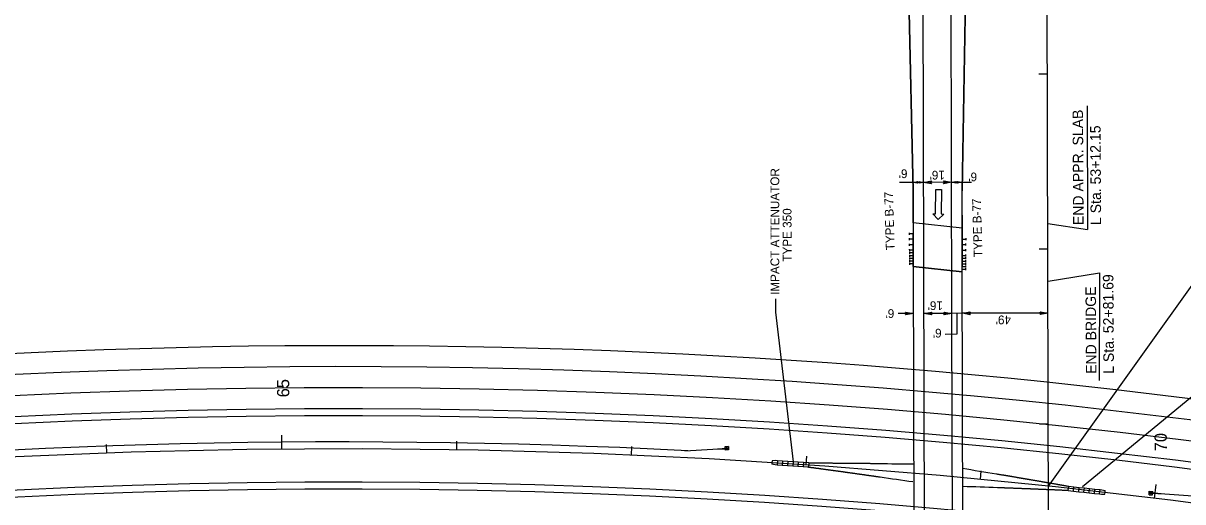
# Model space of a CAD drawing. Extents: x 2389099 to 2405615, y 552200 to 573532.
# Drawn here: x 2394645 to 2395308, y 554225 to 554498 of the extents above; entities that cross this region are included whole.
import ezdxf

# ---------------------------------------------------------------- set-up
doc = ezdxf.new("R2010")
doc.units = 0
for name, color, linetype in [('Old_Level_11', 7, 'Continuous'), ('Prop Approach Slab', 7, 'Continuous'), ('Prop Approach Slab Hatching', 7, 'Continuous'), ('Prop Cable Guiderail Anchor Unit CELL', 7, 'Continuous'), ('Prop Cable Guiderail Double Face', 7, 'Continuous'), ('Prop Dimension', 7, 'Continuous'), ('Prop Dimension Text', 7, 'Continuous'), ('Prop DSN Text', 7, 'Continuous'), ('Prop EOT', 7, 'Continuous'), ('Prop Guardrail', 7, 'Continuous'), ('Prop Guardrail Attenuator CELL', 7, 'Continuous'), ('Prop Horizontal Alignment', 7, 'Continuous'), ('Prop Horizontal Alignment Curve and Spiral Data', 7, 'Continuous'), ('Prop Horizontal Alignment Tick Large', 7, 'Continuous'), ('Prop Horizontal Alignment Tick Small', 7, 'Continuous'), ('Prop Lane Arrow Through CELL', 7, 'Continuous'), ('Prop Lane Lines', 7, 'Continuous'), ('Prop SAU III Approach CELL', 7, 'Continuous'), ('Prop SAU III Trailing CELL', 7, 'Continuous'), ('Prop SBG', 7, 'Continuous')]:
    doc.layers.add(name, color=color, linetype=linetype)

# ---------------------------------------------------------------- blocks, each defined once
blk = doc.blocks.new('Guardrail Attenuator')
at = {"layer": 'Prop Guardrail Attenuator CELL'}
for p, q in [((0, 1.25), (3, 1.25)), ((0, -1.25), (0, 1.25)), ((3, -1.25), (3, 1.25)), ((3, 1.25), (6, 1.25)), ((6, -1.25), (6, 1.25)), ((6, 1.25), (9, 1.25)), ((9, -1.25), (9, 1.25)), ((9, 1.25), (12, 1.25)), ((12, -1.25), (12, 1.25)), ((12, 1.25), (15, 1.25)), ((15, 1.25), (18, 1.25)), ((15, -1.25), (15, 1.25)), ((18, -1.25), (18, 1.25)), ((18, 1.25), (19, 1.25)), ((19, 1.25), (21, 1)), ((21, 0), (21, 1)), ((21, -1), (21, 0)), ((0, -1.25), (3, -1.25)), ((3, -1.25), (6, -1.25)), ((6, -1.25), (9, -1.25)), ((9, -1.25), (12, -1.25)), ((12, -1.25), (15, -1.25)), ((15, -1.25), (18, -1.25)), ((18, -1.25), (19, -1.25)), ((19, -1.25), (21, -1))]:
    blk.add_line(p, q, dxfattribs=at)
blk = doc.blocks.new('Type III SAU AP')
at = {"layer": 'Prop SAU III Approach CELL'}
for p, q in [((0, 0), (18.75, 0)), ((0.98975, 2), (2.13525, 2)), ((1.5625, 0), (1.5625, 2)), ((2.55225, 2), (3.69775, 2)), ((3.125, 0), (3.125, 2)), ((4.11475, 2), (5.26025, 2)), ((4.6875, 0), (4.6875, 2)), ((5.67725, 2), (6.82275, 2)), ((6.25, 0), (6.25, 2)), ((7.23975, 2), (8.38525, 2)), ((7.8125, 0), (7.8125, 2)), ((8.80225, 2), (9.94775, 2)), ((9.375, 0), (9.375, 2)), ((11.92725, 2), (13.07275, 2)), ((12.5, 0), (12.5, 2)), ((15.05225, 2), (16.19775, 2)), ((15.625, 0), (15.625, 2)), ((18.17725, 2), (19.32275, 2)), ((18.75, 0), (18.75, 2))]:
    blk.add_line(p, q, dxfattribs=at)
blk = doc.blocks.new('Type III SAU TR')
at = {"layer": 'Prop SAU III Trailing CELL'}
for p, q in [((0, 0), (18.75, 0)), ((1.5625, 0), (1.5625, -2)), ((3.125, 0), (3.125, -2)), ((4.6875, 0), (4.6875, -2)), ((6.25, 0), (6.25, -2)), ((7.8125, 0), (7.8125, -2)), ((9.375, 0), (9.375, -2)), ((12.5, 0), (12.5, -2)), ((15.625, 0), (15.625, -2)), ((18.75, 0), (18.75, -2)), ((0.98975, -2), (2.13525, -2)), ((2.55225, -2), (3.69775, -2)), ((4.11475, -2), (5.26025, -2)), ((5.67725, -2), (6.82275, -2)), ((7.23975, -2), (8.38525, -2)), ((8.80225, -2), (9.94775, -2)), ((11.92725, -2), (13.07275, -2)), ((15.05225, -2), (16.19775, -2)), ((18.17725, -2), (19.32275, -2))]:
    blk.add_line(p, q, dxfattribs=at)

msp = doc.modelspace()

# ---------------------------------------------------------------- linework, layer by layer
at = {"layer": 'Prop Approach Slab'}
for p, q in [((2395154.11, 554384.09), (2395154.17, 554362.65)), ((2395182.12, 554381.03), (2395182.18, 554359.37)), ((2395154.17, 554362.65), (2395154.78, 554130.56)), ((2395182.79, 554127.29), (2395182.18, 554359.37)), ((2395182.19, 554356.03), (2395154.18, 554359.08))]:
    msp.add_line(p, q, dxfattribs=at)
at = {"layer": 'Prop Approach Slab Hatching'}
msp.add_lwpolyline([(2395154.11, 554384.09), (2395154.18, 554359.08), (2395182.19, 554356.03), (2395182.12, 554381.03)], close=True, dxfattribs=at)
at = {"layer": 'Prop Cable Guiderail Anchor Unit CELL'}
for p, q in [((2395023.58, 554253.87), (2395039.55, 554254.8)), ((2395039.55, 554254.8), (2395047.53, 554255.45)), ((2395039.55, 554254.8), (2395047.54, 554255.26)), ((2395039.55, 554254.8), (2395047.53, 554255.06)), ((2395039.55, 554254.8), (2395039.55, 554254.8)), ((2395048.48, 554256.32), (2395046.48, 554256.2)), ((2395046.48, 554256.2), (2395046.6, 554254.2)), ((2395048.59, 554254.32), (2395046.6, 554254.2)), ((2395047.76, 554255.69), (2395047.26, 554255.66)), ((2395047.26, 554255.66), (2395047.31, 554254.83)), ((2395047.81, 554254.86), (2395047.31, 554254.83)), ((2395047.76, 554255.69), (2395047.81, 554254.86)), ((2395048.48, 554256.32), (2395048.59, 554254.32)), ((2395288.95, 554228.79), (2395289.1, 554230.78)), ((2395288.95, 554228.79), (2395290.95, 554228.64)), ((2395289.1, 554230.78), (2395291.09, 554230.64)), ((2395289.74, 554229.32), (2395289.8, 554230.15)), ((2395289.74, 554229.32), (2395290.24, 554229.28)), ((2395289.8, 554230.15), (2395290.3, 554230.11)), ((2395298, 554229.13), (2395290.01, 554229.52)), ((2395298, 554229.13), (2395290.02, 554229.71)), ((2395298, 554229.13), (2395290.06, 554229.91)), ((2395290.24, 554229.28), (2395290.3, 554230.11)), ((2395290.95, 554228.64), (2395291.09, 554230.64)), ((2395313.96, 554227.95), (2395298, 554229.13)), ((2395298, 554229.13), (2395298, 554229.13))]:
    msp.add_line(p, q, dxfattribs=at)
at = {"layer": 'Prop Cable Guiderail Double Face'}
msp.add_arc((2394828.31, 550434.92), 3824, 87.04844, 123.9393, dxfattribs=at)
at = {"layer": 'Prop Dimension'}
for p, q in [((2395154.06, 554402.35), (2395145.01, 554802.32)), ((2395253.65, 554450.99), (2395253.71, 554380.35)), ((2395231.11, 554383.8), (2395253.71, 554380.35)), ((2395231.2, 554350.7), (2395260.69, 554355.58)), ((2395260.69, 554355.58), (2395260.53, 554294.01)), ((2395075.34, 554340.73), (2395075.34, 554332.97)), ((2395075.34, 554332.97), (2395085.46, 554247.56)), ((2395154.25, 554332.32), (2395145.53, 554332.3)), ((2395176.25, 554332.38), (2395160.25, 554332.34)), ((2395182.25, 554332.4), (2395176.25, 554332.38)), ((2395179.32, 554320.66), (2395179.18, 554332.23)), ((2395231.25, 554332.53), (2395182.25, 554332.4)), ((2395172.47, 554320.43), (2395179.32, 554320.66)), ((2395359.99, 554323.26), (2395250.95, 554233.28))]:
    msp.add_line(p, q, dxfattribs=at)
for points in [[(2395156.75, 554406.73), (2395154.05, 554407.19), (2395156.76, 554407.67), (2395156.42, 554407.19)], [(2395157.35, 554407.66), (2395160.05, 554407.2), (2395157.34, 554406.71), (2395157.68, 554407.19)], [(2395164.55, 554406.44), (2395160.05, 554407.2), (2395164.57, 554408.01), (2395164, 554407.21)], [(2395171.55, 554408.01), (2395176.05, 554407.24), (2395171.53, 554406.43), (2395172.1, 554407.23)], [(2395178.75, 554406.79), (2395176.05, 554407.24), (2395178.76, 554407.73), (2395178.42, 554407.25)], [(2395179.35, 554407.72), (2395182.05, 554407.26), (2395179.34, 554406.77), (2395179.68, 554407.25)], [(2395149.75, 554333.09), (2395154.25, 554332.32), (2395149.73, 554331.51), (2395150.3, 554332.31)], [(2395164.75, 554331.57), (2395160.25, 554332.34), (2395164.77, 554333.15), (2395164.2, 554332.35)], [(2395171.75, 554333.14), (2395176.25, 554332.38), (2395171.73, 554331.57), (2395172.3, 554332.37)], [(2395186.75, 554331.63), (2395182.25, 554332.4), (2395186.77, 554333.21), (2395186.2, 554332.41)], [(2395226.75, 554333.29), (2395231.25, 554332.53), (2395226.73, 554331.71), (2395227.3, 554332.52)]]:
    msp.add_lwpolyline(points, close=True, dxfattribs=at)
at = {"layer": 'Prop DSN Text'}
for p, q in [((2395160.05, 554407.2), (2395146.38, 554407.16)), ((2395176.05, 554407.24), (2395160.05, 554407.2)), ((2395176.05, 554407.24), (2395187.52, 554407.27))]:
    msp.add_line(p, q, dxfattribs=at)
at = {"layer": 'Prop EOT'}
for p, q in [((2395160.86, 554099.7), (2395158.69, 554921.89)), ((2395176.26, 554329.14), (2395174.69, 554921.93)), ((2395154.06, 554402.35), (2395145.01, 554802.32)), ((2395189.01, 554802.44), (2395182.06, 554402.42)), ((2395182.12, 554381.03), (2395182.05, 554407.26)), ((2395176.86, 554099.74), (2395176.26, 554329.14))]:
    msp.add_line(p, q, dxfattribs=at)
for centre, radius, start, end in [((2392902.55, 556337.94), 2284, 296.10428, 342.30241), ((2392902.55, 556337.94), 2288, 296.10428, 342.30241), ((2392902.55, 556337.94), 2312, 296.10428, 342.30241), ((2392902.55, 556337.94), 2316, 296.10428, 342.30241), ((2394865.6, 554590.75), 1087, 256.52302, 12.63033), ((2394865.6, 554590.75), 1063, 256.52302, 12.63033), ((2394828.31, 550434.92), 3879, 67.475, 106.78848), ((2394828.31, 550434.92), 3867, 59.69891, 109.59769), ((2394828.31, 550434.92), 3843, 59.69891, 123.9393), ((2394828.31, 550434.92), 3839, 59.69891, 123.9393), ((2394828.31, 550434.92), 3801, 59.69891, 123.9393), ((2394828.31, 550434.92), 3797, 59.69891, 123.9393)]:
    msp.add_arc(centre, radius, start, end, dxfattribs=at)
at = {"layer": 'Prop Guardrail'}
for p, q in [((2395145.01, 554802.32), (2395154.06, 554402.35)), ((2395182.06, 554402.42), (2395189.01, 554802.44)), ((2395154.06, 554402.35), (2395154.04, 554377.83)), ((2395182.32, 554374.78), (2395182.06, 554402.42))]:
    msp.add_line(p, q, dxfattribs=at)
for points in [[(2395094.43, 554246.95), (2395094.99, 554246.95), (2395095.55, 554246.95), (2395096.11, 554246.94), (2395096.67, 554246.94), (2395097.23, 554246.94), (2395097.78, 554246.94), (2395098.34, 554246.94), (2395098.9, 554246.93), (2395099.47, 554246.93), (2395100.02, 554246.93), (2395100.58, 554246.93), (2395101.14, 554246.92), (2395101.7, 554246.92), (2395102.25, 554246.92), (2395102.82, 554246.92), (2395103.38, 554246.91), (2395103.94, 554246.91), (2395104.49, 554246.91), (2395105.05, 554246.91), (2395105.61, 554246.9), (2395106.17, 554246.9), (2395106.73, 554246.9), (2395107.29, 554246.89), (2395107.85, 554246.89), (2395108.41, 554246.88), (2395108.96, 554246.88), (2395109.52, 554246.88), (2395110.09, 554246.87), (2395110.65, 554246.87), (2395111.2, 554246.87), (2395111.76, 554246.86), (2395112.32, 554246.86), (2395112.88, 554246.85), (2395113.44, 554246.85), (2395114, 554246.85), (2395114.56, 554246.84), (2395115.11, 554246.84), (2395115.67, 554246.83), (2395116.23, 554246.83), (2395116.8, 554246.82), (2395117.35, 554246.82), (2395117.91, 554246.81), (2395118.47, 554246.81), (2395119.03, 554246.8), (2395119.58, 554246.8), (2395120.15, 554246.79), (2395120.71, 554246.79), (2395121.27, 554246.78), (2395121.82, 554246.78), (2395122.38, 554246.77), (2395122.94, 554246.77), (2395123.51, 554246.76), (2395124.06, 554246.75), (2395124.62, 554246.75), (2395125.18, 554246.74), (2395125.74, 554246.74), (2395126.29, 554246.73), (2395126.86, 554246.72), (2395127.42, 554246.72), (2395127.98, 554246.71), (2395128.53, 554246.7), (2395129.09, 554246.7), (2395129.65, 554246.69), (2395130.22, 554246.68), (2395130.77, 554246.68), (2395131.33, 554246.67), (2395131.89, 554246.66), (2395132.45, 554246.66), (2395133, 554246.65), (2395133.57, 554246.64), (2395134.13, 554246.64), (2395134.69, 554246.63), (2395154.04, 554246.37)], [(2395153.93, 554236.04), (2395135.26, 554238.74), (2395134.69, 554238.82), (2395134.12, 554238.9), (2395133.55, 554238.98), (2395132.99, 554239.06), (2395132.42, 554239.15), (2395131.86, 554239.23), (2395131.3, 554239.31), (2395130.72, 554239.39), (2395130.16, 554239.47), (2395129.59, 554239.55), (2395129.03, 554239.63), (2395128.46, 554239.71), (2395127.9, 554239.79), (2395127.32, 554239.87), (2395126.76, 554239.95), (2395126.19, 554240.04), (2395125.63, 554240.12), (2395125.06, 554240.2), (2395124.49, 554240.28), (2395123.92, 554240.36), (2395123.36, 554240.44), (2395122.79, 554240.52), (2395122.23, 554240.6), (2395121.66, 554240.68), (2395121.09, 554240.76), (2395120.52, 554240.84), (2395119.96, 554240.91), (2395119.39, 554240.99), (2395118.83, 554241.07), (2395118.26, 554241.15), (2395117.68, 554241.23), (2395117.12, 554241.31), (2395116.55, 554241.39), (2395115.99, 554241.47), (2395115.42, 554241.55), (2395114.86, 554241.63), (2395114.28, 554241.71), (2395113.72, 554241.78), (2395113.15, 554241.86), (2395112.59, 554241.94), (2395112.02, 554242.02), (2395111.45, 554242.1), (2395110.88, 554242.18), (2395110.32, 554242.25), (2395109.75, 554242.33), (2395109.18, 554242.41), (2395108.62, 554242.49), (2395108.04, 554242.57), (2395107.48, 554242.64), (2395106.91, 554242.72), (2395106.35, 554242.8), (2395105.78, 554242.88), (2395105.22, 554242.95), (2395104.64, 554243.03), (2395104.07, 554243.11), (2395103.51, 554243.18), (2395102.94, 554243.26), (2395102.38, 554243.34), (2395101.8, 554243.42), (2395101.24, 554243.49), (2395100.67, 554243.57), (2395100.1, 554243.65), (2395099.54, 554243.72), (2395098.97, 554243.8), (2395098.4, 554243.87), (2395097.83, 554243.95), (2395097.27, 554244.03), (2395096.7, 554244.1), (2395096.13, 554244.18), (2395095.57, 554244.25), (2395094.99, 554244.33), (2395093.86, 554244.48)], [(2395182.32, 554243.92), (2395201.73, 554240.69), (2395202.3, 554240.6), (2395202.87, 554240.5), (2395203.43, 554240.41), (2395203.99, 554240.32), (2395204.57, 554240.22), (2395205.13, 554240.13), (2395205.7, 554240.03), (2395206.27, 554239.94), (2395206.83, 554239.84), (2395207.4, 554239.75), (2395207.97, 554239.65), (2395208.54, 554239.56), (2395209.1, 554239.46), (2395209.66, 554239.37), (2395210.24, 554239.27), (2395210.8, 554239.17), (2395211.37, 554239.08), (2395211.94, 554238.98), (2395212.5, 554238.89), (2395213.07, 554238.79), (2395213.64, 554238.69), (2395214.2, 554238.6), (2395214.77, 554238.5), (2395215.33, 554238.41), (2395215.9, 554238.31), (2395216.47, 554238.21), (2395217.03, 554238.12), (2395217.61, 554238.02), (2395218.17, 554237.92), (2395218.73, 554237.83), (2395219.31, 554237.73), (2395219.87, 554237.63), (2395220.43, 554237.54), (2395221, 554237.44), (2395221.57, 554237.34), (2395222.13, 554237.25), (2395222.7, 554237.15), (2395223.27, 554237.05), (2395223.83, 554236.95), (2395224.4, 554236.86), (2395224.96, 554236.76), (2395225.53, 554236.66), (2395226.1, 554236.56), (2395226.66, 554236.47), (2395227.23, 554236.37), (2395227.8, 554236.27), (2395228.36, 554236.17), (2395228.93, 554236.07), (2395229.5, 554235.97), (2395230.06, 554235.88), (2395230.62, 554235.78), (2395231.19, 554235.68), (2395231.76, 554235.58), (2395232.32, 554235.48), (2395232.89, 554235.38), (2395233.46, 554235.28), (2395234.02, 554235.19), (2395234.59, 554235.09), (2395235.16, 554234.99), (2395235.72, 554234.89), (2395236.28, 554234.79), (2395236.85, 554234.69), (2395237.42, 554234.59), (2395237.98, 554234.49), (2395238.55, 554234.39), (2395239.12, 554234.29), (2395239.68, 554234.19), (2395240.25, 554234.09), (2395240.81, 554233.99), (2395241.38, 554233.89), (2395241.94, 554233.79), (2395243.07, 554233.59)], [(2395242.81, 554231.1), (2395242.25, 554231.13), (2395241.69, 554231.15), (2395241.12, 554231.18), (2395240.56, 554231.21), (2395240, 554231.23), (2395239.44, 554231.26), (2395238.87, 554231.28), (2395238.31, 554231.31), (2395237.75, 554231.33), (2395237.19, 554231.36), (2395236.62, 554231.38), (2395236.06, 554231.41), (2395235.5, 554231.43), (2395234.94, 554231.46), (2395234.37, 554231.48), (2395233.81, 554231.51), (2395233.25, 554231.53), (2395232.69, 554231.55), (2395232.12, 554231.58), (2395231.56, 554231.6), (2395231, 554231.63), (2395230.44, 554231.65), (2395229.87, 554231.68), (2395229.31, 554231.7), (2395228.75, 554231.72), (2395228.19, 554231.75), (2395227.61, 554231.77), (2395227.05, 554231.79), (2395226.49, 554231.82), (2395225.93, 554231.84), (2395225.36, 554231.86), (2395224.8, 554231.89), (2395224.24, 554231.91), (2395223.68, 554231.93), (2395223.11, 554231.96), (2395222.55, 554231.98), (2395221.99, 554232), (2395221.43, 554232.02), (2395220.87, 554232.05), (2395220.3, 554232.07), (2395219.74, 554232.09), (2395219.18, 554232.11), (2395218.62, 554232.14), (2395218.05, 554232.16), (2395217.49, 554232.18), (2395216.93, 554232.2), (2395216.37, 554232.22), (2395215.8, 554232.25), (2395215.24, 554232.27), (2395214.68, 554232.29), (2395214.12, 554232.31), (2395213.55, 554232.33), (2395212.99, 554232.36), (2395212.43, 554232.38), (2395211.87, 554232.4), (2395211.3, 554232.42), (2395210.74, 554232.44), (2395210.18, 554232.46), (2395209.62, 554232.48), (2395209.05, 554232.5), (2395208.49, 554232.52), (2395207.93, 554232.54), (2395207.37, 554232.57), (2395206.8, 554232.59), (2395206.23, 554232.61), (2395205.67, 554232.63), (2395205.11, 554232.65), (2395204.54, 554232.67), (2395203.98, 554232.69), (2395203.42, 554232.71), (2395202.86, 554232.73), (2395202.29, 554232.75), (2395182.53, 554233.44)]]:
    msp.add_spline(points, degree=3, dxfattribs=at)
at = {"layer": 'Prop Horizontal Alignment'}
msp.add_line((2395231.86, 554099.89), (2395228.72, 555288.08), dxfattribs=at)
for centre, radius, start, end in [((2392902.55, 556337.94), 2300, 296.10428, 342.30241), ((2394865.6, 554590.75), 1075, 256.52302, 12.63033), ((2394828.31, 550434.92), 3820, 59.69891, 123.9393)]:
    msp.add_arc(centre, radius, start, end, dxfattribs=at)
at = {"layer": 'Prop Horizontal Alignment Curve and Spiral Data'}
msp.add_line((2395231.51, 554233.58), (2395326.81, 554367.16), dxfattribs=at)
at = {"layer": 'Prop Horizontal Alignment Tick Large'}
for p, q in [((2394793.16, 554254.75), (2394793.08, 554262.75)), ((2395292.01, 554226.67), (2395292.98, 554234.61))]:
    msp.add_line(p, q, dxfattribs=at)
at = {"layer": 'Prop Horizontal Alignment Tick Small'}
for p, q in [((2395230.89, 554469.01), (2395225.89, 554469)), ((2395231.15, 554369.01), (2395226.15, 554369)), ((2395231.42, 554269.01), (2395226.42, 554269)), ((2394693.19, 554252.53), (2394693.01, 554257.52)), ((2394893.15, 554254.37), (2394893.24, 554259.36)), ((2394993.11, 554251.36), (2394993.32, 554256.35)), ((2395092.95, 554245.74), (2395093.29, 554250.73)), ((2395192.6, 554237.51), (2395193.08, 554242.48))]:
    msp.add_line(p, q, dxfattribs=at)
at = {"layer": 'Prop Lane Arrow Through CELL'}
for p, q in [((2395166.82, 554389.21), (2395167.04, 554403.21)), ((2395167.04, 554403.21), (2395170.34, 554403.16)), ((2395170.34, 554403.16), (2395170.12, 554389.16)), ((2395168.47, 554386.04), (2395165.32, 554389.24)), ((2395165.32, 554389.24), (2395166.82, 554389.21)), ((2395171.62, 554389.14), (2395168.47, 554386.04)), ((2395170.12, 554389.16), (2395171.62, 554389.14))]:
    msp.add_line(p, q, dxfattribs=at)
at = {"layer": 'Prop Lane Lines'}
msp.add_arc((2394828.31, 550434.92), 3855, 59.69891, 123.9393, dxfattribs=at)
at = {"layer": 'Prop SBG'}
for p, q in [((2395154.06, 554402.35), (2395145.01, 554802.32)), ((2395154.11, 554384.09), (2395154.05, 554407.19))]:
    msp.add_line(p, q, dxfattribs=at)

# ---------------------------------------------------------------- block references
at = {"layer": 'Prop Guardrail Attenuator CELL'}
for p, xscale, yscale, rotation in [((2395094.33, 554245.71), 0.99999907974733, 0.9999990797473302, 176.12113234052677), ((2395242.94, 554232.35), 0.9999990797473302, 0.99999907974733, -6.029491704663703)]:
    msp.add_blockref('Guardrail Attenuator', p, dxfattribs=dict(at, xscale=xscale, yscale=yscale, rotation=rotation))
at = {"layer": 'Prop SAU III Approach CELL', "xscale": 0.99999907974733}
for name, p, yscale, rotation in [('Type III SAU AP', (2395154.18, 554359.08), 0.9999990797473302, 90.43375448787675), ('Type III SAU TR', (2395182.19, 554356.03), 0.9999990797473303, 89.60121717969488)]:
    msp.add_blockref(name, p, dxfattribs=dict(at, yscale=yscale, rotation=rotation))

# ---------------------------------------------------------------- texts
at = {"layer": 'Old_Level_11'}
for s, height, rotation, p in [('IMPACT ATTENUATOR', 5, 90, (2395077.55, 554342.92)), ('TYPE 350', 5, 90, (2395084.55, 554361.91)), ('L Sta. 52+81.69', 6, 90.32333, (2395268.89, 554297.86)), ('END BRIDGE', 6, 90.32333, (2395258.89, 554297.81))]:
    msp.add_text(s, height=height, rotation=rotation, dxfattribs=at).set_placement(p)
at = {"layer": 'Prop Dimension Text'}
for s, height, rotation, p in [('END APPR. SLAB', 6, 90.32333, (2395251.57, 554382.81)), ('L Sta. 53+12.15', 6, 90.32333, (2395261.57, 554382.87)), ("6'", 5, 179.98788, (2395150.85, 554414.66)), ("16'", 5, 179.98788, (2395172.23, 554413.84)), ("6'", 5, 179.98788, (2395190.65, 554412.83)), ('TYPE B-77', 5, 91.69142, (2395143.53, 554368.49)), ('TYPE B-77', 5, 91.69142, (2395193.79, 554364.6)), ("6'", 5, 179.98788, (2395143.32, 554334.76)), ("16'", 5, 179.98788, (2395171.12, 554339.27)), ("49'", 5, 179.98788, (2395210.05, 554331.13)), ("6'", 5, 179.98788, (2395170.39, 554323.57))]:
    msp.add_text(s, height=height, rotation=rotation, dxfattribs=at).set_placement(p)
at = {"layer": 'Prop Horizontal Alignment Curve and Spiral Data'}
for s, p in [('65', (2394797.45, 554284.44)), ('70', (2395299.18, 554253.63))]:
    msp.add_text(s, height=7, rotation=90.52726, dxfattribs=at).set_placement(p)

doc.saveas('drawing.dxf')
